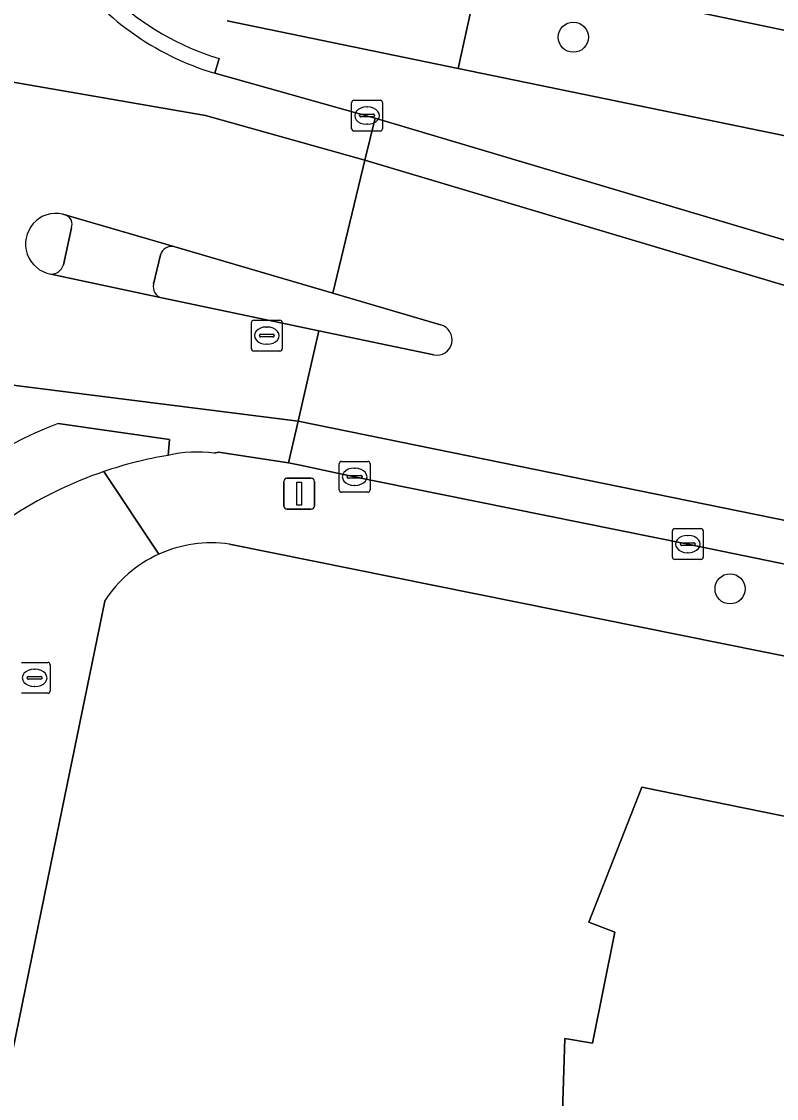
# Model space of a CAD drawing. Extents: x 157692 to 159674, y 381452 to 383291.
# Drawn here: x 158646.95 to 158671.46, y 382649.64 to 382684.57 of the extents above; entities that cross this region are included whole.
import ezdxf

# ---------------------------------------------------------------- set-up
doc = ezdxf.new("R2010")
doc.units = 0
for name, color, linetype in [('IMGEO_Boom', 7, 'Continuous'), ('IMGEO_Brandkraan', 7, 'Continuous'), ('IMGEO_Erf', 7, 'Continuous'), ('IMGEO_Groenvoorziening', 7, 'Continuous'), ('IMGEO_Hek', 7, 'Continuous'), ('IMGEO_Kolk', 7, 'Continuous'), ('IMGEO_Lichtmast', 7, 'Continuous'), ('IMGEO_Pand', 7, 'Continuous'), ('IMGEO_Rijbaan_lokaal_gesloten', 7, 'Continuous'), ('IMGEO_Rijbaan_lokaal_open', 7, 'Continuous'), ('IMGEO_Rioolput', 7, 'Continuous'), ('IMGEO_Verkeerseiland_gesloten', 7, 'Continuous'), ('IMGEO_Verkeerseiland_open', 7, 'Continuous'), ('IMGEO_Voetpad_open', 7, 'Continuous')]:
    doc.layers.add(name, color=color, linetype=linetype)

msp = doc.modelspace()

# ---------------------------------------------------------------- linework, layer by layer
at = {"layer": 'IMGEO_Boom'}
for centre in [(158664.865, 382684.064), (158669.953, 382666.172)]:
    msp.add_circle(centre, 0.489, dxfattribs=at)
at = {"layer": 'IMGEO_Brandkraan'}
for p, q in [((158646.954, 382663.784), (158647.806, 382663.784)), ((158647.88, 382663.71), (158647.88, 382662.858)), ((158647.138, 382663.278), (158647.138, 382663.29)), ((158647.181, 382663.327), (158647.579, 382663.327)), ((158647.367, 382663.564), (158647.392, 382663.564)), ((158647.622, 382663.29), (158647.622, 382663.278)), ((158647.576, 382663.241), (158647.178, 382663.241)), ((158647.39, 382663.004), (158647.365, 382663.004)), ((158647.806, 382662.784), (158646.954, 382662.784))]:
    msp.add_line(p, q, dxfattribs=at)
for points in [[(158646.954, 382663.784), (158647.806, 382663.784)], [(158647.88, 382663.71), (158647.88, 382662.858)], [(158647.806, 382662.784), (158646.954, 382662.784)]]:
    msp.add_lwpolyline(points, dxfattribs=at)
for centre, radius, start, end in [((158647.804, 382663.708), 0.0765, 1.552, 88.448), ((158647.804, 382663.708), 0.0765, 1.552, 88.448), ((158647.178, 382663.287), 0.0403, 85.8775, 175.7526), ((158647.175, 382663.277), 0.0366, 178.938, 274.7102), ((158647.579, 382663.284), 0.043, 264.8664, 352.4533), ((158647.583, 382663.289), 0.0386, 1.7309, 96.639), ((158647.804, 382662.86), 0.0765, 271.552, 358.448), ((158647.804, 382662.86), 0.0765, 271.552, 358.448)]:
    msp.add_arc(centre, radius, start, end, dxfattribs=at)
for centre, major_axis, ratio, start_param, end_param in [((158647.366, 382663.284), (-0.387, 0.002), 0.722429, 4.712389, 7.853982), ((158647.391, 382663.284), (-0.39, 0.002), 0.717154, 1.570796, 4.712389)]:
    msp.add_ellipse(centre, major_axis=major_axis, ratio=ratio, start_param=start_param, end_param=end_param, dxfattribs=at)
at = {"layer": 'IMGEO_Erf'}
for points in [[(158699.879, 382712.681), (158694.238, 382713.846), (158694.163, 382713.483), (158693.575, 382713.604), (158693.65, 382713.967), (158687.911, 382715.153), (158687.836, 382714.79), (158687.307, 382714.899), (158687.382, 382715.262), (158681.653, 382716.446), (158681.578, 382716.083), (158681.049, 382716.192), (158681.124, 382716.555), (158675.385, 382717.741), (158675.31, 382717.378), (158671.607, 382718.139), (158672.903, 382724.532), (158669.872, 382725.146), (158662.606, 382690.028), (158661.847, 382686.36), (158716.99, 382674.844)], [(158696.883, 382658.817), (158691.956, 382659.816), (158685.872, 382661.138), (158680.375, 382662.245), (158653.702, 382667.619)], [(158649.653, 382665.775), (158648.099, 382658.195), (158641.745, 382627.189)], [(158664.064, 382612.603), (158666.125, 382622.559), (158659.715, 382623.88), (158659.869, 382628.639), (158660.724, 382628.515), (158661.513, 382632.244), (158660.63, 382632.375), (158662.408, 382636.851), (158668.807, 382635.52), (158670.842, 382645.492), (158664.439, 382646.809), (158664.589, 382651.586), (158665.491, 382651.434), (158666.215, 382655.036), (158665.366, 382655.364), (158667.085, 382659.737), (158678.228, 382657.469), (158678.038, 382656.565), (158679.199, 382656.334), (158679.342, 382657.219), (158695.855, 382653.825), (158694.847, 382648.928), (158680.152, 382577.583)]]:
    msp.add_lwpolyline(points, dxfattribs=at)
for centre, radius, start, end in [((158653.109, 382663.558), 4.104, 81.6929, 114.5184), ((158653.102, 382663.561), 4.099, 114.4452, 147.2989)]:
    msp.add_arc(centre, radius, start, end, dxfattribs=at)
at = {"layer": 'IMGEO_Groenvoorziening'}
msp.add_lwpolyline([(158653.631, 382684.589), (158661.132, 382683.043), (158661.847, 382686.36), (158662.606, 382690.028), (158650.109, 382706.237), (158649.235, 382707.371)], dxfattribs=at)
msp.add_lwpolyline([(158716.99, 382674.844), (158661.847, 382686.36), (158661.132, 382683.043), (158716.096, 382671.745)], close=True, dxfattribs=at)
at = {"layer": 'IMGEO_Hek'}
msp.add_lwpolyline([(158716.99, 382674.844), (158661.847, 382686.36)], dxfattribs=at)
at = {"layer": 'IMGEO_Kolk'}
for p, q in [((158657.67, 382681.094), (158657.67, 382681.946)), ((158657.745, 382682.02), (158658.597, 382682.02)), ((158658.158, 382681.8), (158658.183, 382681.8)), ((158658.671, 382681.946), (158658.671, 382681.094)), ((158657.929, 382681.514), (158657.929, 382681.526)), ((158658.367, 382681.477), (158657.969, 382681.477)), ((158657.972, 382681.563), (158658.37, 382681.563)), ((158658.413, 382681.526), (158658.413, 382681.514)), ((158658.181, 382681.24), (158658.156, 382681.24)), ((158658.597, 382681.02), (158657.745, 382681.02)), ((158657.267, 382669.379), (158657.267, 382670.231)), ((158657.342, 382670.305), (158658.194, 382670.305)), ((158658.268, 382670.231), (158658.268, 382669.379)), ((158657.755, 382670.085), (158657.78, 382670.085)), ((158657.526, 382669.799), (158657.526, 382669.811)), ((158657.964, 382669.762), (158657.566, 382669.762)), ((158657.569, 382669.848), (158657.967, 382669.848)), ((158658.01, 382669.811), (158658.01, 382669.799)), ((158658.194, 382669.305), (158657.342, 382669.305)), ((158657.778, 382669.525), (158657.753, 382669.525)), ((158668.082, 382667.198), (158668.082, 382668.05)), ((158668.157, 382668.124), (158669.009, 382668.124)), ((158668.57, 382667.904), (158668.595, 382667.904)), ((158669.083, 382668.05), (158669.083, 382667.198)), ((158668.341, 382667.618), (158668.341, 382667.63)), ((158668.779, 382667.581), (158668.381, 382667.581)), ((158668.384, 382667.667), (158668.782, 382667.667)), ((158668.825, 382667.63), (158668.825, 382667.618)), ((158669.009, 382667.124), (158668.157, 382667.124)), ((158668.593, 382667.344), (158668.568, 382667.344))]:
    msp.add_line(p, q, dxfattribs=at)
for points in [[(158657.67, 382681.094), (158657.67, 382681.946)], [(158657.745, 382682.02), (158658.597, 382682.02)], [(158658.671, 382681.946), (158658.671, 382681.094)], [(158658.597, 382681.02), (158657.745, 382681.02)], [(158657.267, 382669.379), (158657.267, 382670.231)], [(158657.342, 382670.305), (158658.194, 382670.305)], [(158658.268, 382670.231), (158658.268, 382669.379)], [(158658.194, 382669.305), (158657.342, 382669.305)], [(158668.082, 382667.198), (158668.082, 382668.05)], [(158668.157, 382668.124), (158669.009, 382668.124)], [(158669.083, 382668.05), (158669.083, 382667.198)], [(158669.009, 382667.124), (158668.157, 382667.124)]]:
    msp.add_lwpolyline(points, dxfattribs=at)
for centre, radius, start, end in [((158657.747, 382681.944), 0.0765, 91.552, 178.448), ((158657.747, 382681.944), 0.0765, 91.552, 178.448), ((158658.595, 382681.944), 0.0765, 1.552, 88.448), ((158658.595, 382681.944), 0.0765, 1.552, 88.448), ((158657.969, 382681.523), 0.0403, 85.8775, 175.7526), ((158657.966, 382681.513), 0.0366, 178.938, 274.7102), ((158658.37, 382681.52), 0.043, 264.8664, 352.4533), ((158658.374, 382681.525), 0.0386, 1.7309, 96.639), ((158657.747, 382681.096), 0.0765, 181.552, 268.448), ((158657.747, 382681.096), 0.0765, 181.552, 268.448), ((158658.595, 382681.096), 0.0765, 271.552, 358.448), ((158658.595, 382681.096), 0.0765, 271.552, 358.448), ((158657.344, 382670.229), 0.0765, 91.552, 178.448), ((158657.344, 382670.229), 0.0765, 91.552, 178.448), ((158658.192, 382670.229), 0.0765, 1.552, 88.448), ((158658.192, 382670.229), 0.0765, 1.552, 88.448), ((158657.566, 382669.808), 0.0403, 85.8775, 175.7526), ((158657.563, 382669.798), 0.0366, 178.938, 274.7102), ((158657.967, 382669.805), 0.043, 264.8664, 352.4533), ((158657.971, 382669.81), 0.0386, 1.7309, 96.639), ((158657.344, 382669.381), 0.0765, 181.552, 268.448), ((158657.344, 382669.381), 0.0765, 181.552, 268.448), ((158658.192, 382669.381), 0.0765, 271.552, 358.448), ((158658.192, 382669.381), 0.0765, 271.552, 358.448), ((158668.159, 382668.048), 0.0765, 91.552, 178.448), ((158668.159, 382668.048), 0.0765, 91.552, 178.448), ((158669.007, 382668.048), 0.0765, 1.552, 88.448), ((158669.007, 382668.048), 0.0765, 1.552, 88.448), ((158668.381, 382667.627), 0.0403, 85.8775, 175.7526), ((158668.378, 382667.617), 0.0366, 178.938, 274.7102), ((158668.782, 382667.624), 0.043, 264.8664, 352.4533), ((158668.786, 382667.629), 0.0386, 1.7309, 96.639), ((158668.159, 382667.2), 0.0765, 181.552, 268.448), ((158668.159, 382667.2), 0.0765, 181.552, 268.448), ((158669.007, 382667.2), 0.0765, 271.552, 358.448), ((158669.007, 382667.2), 0.0765, 271.552, 358.448)]:
    msp.add_arc(centre, radius, start, end, dxfattribs=at)
for centre, major_axis, ratio, start_param, end_param in [((158658.157, 382681.52), (-0.387, 0.002), 0.722429, 4.712389, 7.853982), ((158658.182, 382681.52), (-0.39, 0.002), 0.717154, 1.570796, 4.712389), ((158657.754, 382669.805), (-0.387, 0.002), 0.722429, 4.712389, 7.853982), ((158657.779, 382669.805), (-0.39, 0.002), 0.717154, 1.570796, 4.712389), ((158668.569, 382667.624), (-0.387, 0.002), 0.722429, 4.712389, 7.853982), ((158668.594, 382667.624), (-0.39, 0.002), 0.717154, 1.570796, 4.712389)]:
    msp.add_ellipse(centre, major_axis=major_axis, ratio=ratio, start_param=start_param, end_param=end_param, dxfattribs=at)
at = {"layer": 'IMGEO_Lichtmast'}
for p, q in [((158655.469, 382668.858), (158655.469, 382669.658)), ((158655.469, 382669.658), (158655.469, 382668.858)), ((158655.569, 382669.758), (158656.359, 382669.758)), ((158656.359, 382669.758), (158655.569, 382669.758)), ((158656.459, 382669.658), (158656.459, 382668.858)), ((158656.459, 382668.858), (158656.459, 382669.658)), ((158656.359, 382668.758), (158655.569, 382668.758)), ((158655.569, 382668.758), (158656.359, 382668.758))]:
    msp.add_line(p, q, dxfattribs=at)
msp.add_lwpolyline([(158655.889, 382669.633), (158656.039, 382669.633), (158656.039, 382668.883), (158655.889, 382668.883), (158655.889, 382669.633)], dxfattribs=at)
for centre, start, end in [((158655.569, 382669.658), 90, 180), ((158655.569, 382669.658), 90, 180), ((158656.359, 382669.658), 0, 90), ((158656.359, 382669.658), 360, 90), ((158655.569, 382668.858), 180, 270), ((158655.569, 382668.858), 180, 270), ((158656.359, 382668.858), 270, 0), ((158656.359, 382668.858), 270, 0)]:
    msp.add_arc(centre, 0.1, start, end, dxfattribs=at)
at = {"layer": 'IMGEO_Pand'}
msp.add_lwpolyline([(158680.152, 382577.583), (158694.847, 382648.928), (158695.855, 382653.825), (158679.342, 382657.219), (158679.199, 382656.334), (158678.038, 382656.565), (158678.228, 382657.469), (158667.085, 382659.737), (158665.366, 382655.364), (158666.215, 382655.036), (158665.491, 382651.434), (158664.589, 382651.586), (158664.439, 382646.809), (158670.842, 382645.492), (158668.807, 382635.52), (158662.408, 382636.851), (158660.63, 382632.375), (158661.513, 382632.244), (158660.724, 382628.515), (158659.869, 382628.639), (158659.715, 382623.88), (158666.125, 382622.559), (158664.064, 382612.603)], dxfattribs=at)
at = {"layer": 'IMGEO_Rijbaan_lokaal_gesloten'}
for points in [[(158709.491, 382668.231), (158689.413, 382672.32), (158689.266, 382672.35), (158687.585, 382672.746), (158672.536, 382677.239), (158658.433, 382681.434), (158658.103, 382680.071), (158687.801, 382671.221), (158786.89, 382650.962)], [(158687.801, 382671.221), (158658.103, 382680.071), (158657.058, 382675.758), (158660.558, 382674.732)], [(158653.208, 382670.574), (158653.353, 382670.601), (158655.621, 382670.264), (158655.939, 382671.608), (158636.641, 382674.041), (158624.369, 382676.718), (158620.327, 382678.096), (158621.187, 382677.656)], [(158660.339, 382673.761), (158656.605, 382674.543), (158655.939, 382671.608), (158706.659, 382661.271)], [(158651.709, 382670.501), (158651.755, 382671.015), (158648.147, 382671.538)], [(158648.147, 382671.538), (158651.755, 382671.015), (158651.709, 382670.501)], [(158706.659, 382661.271), (158655.939, 382671.608), (158655.621, 382670.264), (158655.994, 382670.184), (158657.764, 382669.806), (158660.54, 382669.241), (158668.584, 382667.625), (158687.181, 382663.795), (158696.909, 382661.821)]]:
    msp.add_lwpolyline(points, dxfattribs=at)
for centre, radius, start, end in [((158660.435, 382674.249), 0.498, 258.8468, 75.7335), ((158652.779, 382659.303), 13.083, 110.7367, 167.1164), ((158652.779, 382659.303), 13.083, 110.7367, 167.1164), ((158652.673, 382666.141), 4.466, 83.1145, 102.4616), ((158653.858, 382657.558), 13.12, 99.4256, 108.8024), ((158653.897, 382657.432), 13.252, 108.7881, 123.6388)]:
    msp.add_arc(centre, radius, start, end, dxfattribs=at)
at = {"layer": 'IMGEO_Rijbaan_lokaal_open'}
for points in [[(158619.924, 382687.455), (158619.251, 382687.553), (158618.988, 382686.176), (158620.775, 382685.908), (158621.827, 382685.83), (158637.796, 382684.139), (158652.923, 382681.525), (158658.103, 382680.071), (158658.433, 382681.434), (158658.157, 382681.516), (158653.23, 382682.893)], [(158658.103, 382680.071), (158652.923, 382681.525), (158637.796, 382684.139), (158621.827, 382685.83), (158620.775, 382685.908), (158618.988, 382686.176), (158618.328, 382682.718), (158622.029, 382681.994), (158625.645, 382681.299), (158626.639, 382681.107)], [(158626.395, 382679.925), (158625.398, 382680.135), (158621.734, 382680.917), (158618.111, 382681.686), (158617.564, 382679.22), (158618.492, 382679.035), (158620.327, 382678.096), (158624.369, 382676.718), (158636.641, 382674.041), (158655.939, 382671.608), (158656.605, 382674.543), (158651.51, 382675.611), (158647.907, 382676.381)], [(158648.292, 382678.326), (158648.401, 382678.292), (158651.898, 382677.27), (158657.058, 382675.758), (158658.103, 382680.071)]]:
    msp.add_lwpolyline(points, dxfattribs=at)
for centre, radius, start, end in [((158655.873, 382691.705), 9.2, 215.544, 253.3069), ((158648.076, 382677.358), 0.992, 77.404, 260.2028)]:
    msp.add_arc(centre, radius, start, end, dxfattribs=at)
at = {"layer": 'IMGEO_Rioolput'}
for p, q in [((158654.415, 382673.958), (158654.415, 382674.81)), ((158654.49, 382674.884), (158655.342, 382674.884)), ((158655.416, 382674.81), (158655.416, 382673.958)), ((158654.717, 382674.427), (158655.115, 382674.427)), ((158654.903, 382674.664), (158654.928, 382674.664)), ((158654.674, 382674.378), (158654.674, 382674.39)), ((158655.112, 382674.341), (158654.714, 382674.341)), ((158654.926, 382674.104), (158654.901, 382674.104)), ((158655.158, 382674.39), (158655.158, 382674.378)), ((158655.342, 382673.884), (158654.49, 382673.884))]:
    msp.add_line(p, q, dxfattribs=at)
for points in [[(158654.415, 382673.958), (158654.415, 382674.81)], [(158654.49, 382674.884), (158655.342, 382674.884)], [(158655.416, 382674.81), (158655.416, 382673.958)], [(158655.342, 382673.884), (158654.49, 382673.884)]]:
    msp.add_lwpolyline(points, dxfattribs=at)
for centre, radius, start, end in [((158654.492, 382674.808), 0.0765, 91.552, 178.448), ((158654.492, 382674.808), 0.0765, 91.552, 178.448), ((158655.34, 382674.808), 0.0765, 1.552, 88.448), ((158655.34, 382674.808), 0.0765, 1.552, 88.448), ((158654.714, 382674.387), 0.0403, 85.8775, 175.7526), ((158655.119, 382674.389), 0.0386, 1.7309, 96.639), ((158654.711, 382674.377), 0.0366, 178.938, 274.7102), ((158655.115, 382674.384), 0.043, 264.8664, 352.4533), ((158654.492, 382673.96), 0.0765, 181.552, 268.448), ((158654.492, 382673.96), 0.0765, 181.552, 268.448), ((158655.34, 382673.96), 0.0765, 271.552, 358.448), ((158655.34, 382673.96), 0.0765, 271.552, 358.448)]:
    msp.add_arc(centre, radius, start, end, dxfattribs=at)
for centre, major_axis, ratio, start_param, end_param in [((158654.902, 382674.384), (-0.387, 0.002), 0.722429, 4.712389, 7.853982), ((158654.927, 382674.384), (-0.39, 0.002), 0.717154, 1.570796, 4.712389)]:
    msp.add_ellipse(centre, major_axis=major_axis, ratio=ratio, start_param=start_param, end_param=end_param, dxfattribs=at)
at = {"layer": 'IMGEO_Verkeerseiland_gesloten'}
for points in [[(158660.558, 382674.732), (158657.058, 382675.758), (158651.898, 382677.27)], [(158651.466, 382677), (158651.24, 382676.05)], [(158651.51, 382675.611), (158656.605, 382674.543), (158660.339, 382673.761)]]:
    msp.add_lwpolyline(points, dxfattribs=at)
for centre, radius, start, end in [((158651.82, 382676.914), 0.364, 77.6727, 166.3381), ((158651.587, 382675.961), 0.358, 165.6095, 257.5764), ((158660.435, 382674.249), 0.498, 258.8468, 75.7335)]:
    msp.add_arc(centre, radius, start, end, dxfattribs=at)
at = {"layer": 'IMGEO_Verkeerseiland_open'}
for points in [[(158648.401, 382678.292), (158648.292, 382678.326)], [(158648.313, 382676.679), (158648.573, 382677.879)]]:
    msp.add_lwpolyline(points, dxfattribs=at)
for centre, radius, start, end in [((158648.076, 382677.358), 0.992, 77.404, 260.2028), ((158648.279, 382677.999), 0.318, 337.8468, 67.3733), ((158647.917, 382676.793), 0.412, 268.6467, 343.9099)]:
    msp.add_arc(centre, radius, start, end, dxfattribs=at)
at = {"layer": 'IMGEO_Voetpad_open'}
for points in [[(158694.047, 382674.129), (158715.505, 382669.699), (158716.096, 382671.745), (158661.132, 382683.043), (158653.631, 382684.589)], [(158653.23, 382682.893), (158653.366, 382683.375)], [(158653.366, 382683.375), (158653.23, 382682.893), (158658.157, 382681.516), (158658.433, 382681.434), (158672.536, 382677.239), (158687.585, 382672.746), (158689.266, 382672.35), (158689.413, 382672.32)], [(158651.898, 382677.27), (158648.401, 382678.292)], [(158648.573, 382677.879), (158648.313, 382676.679)], [(158651.24, 382676.05), (158651.466, 382677)], [(158647.907, 382676.381), (158651.51, 382675.611)], [(158668.584, 382667.625), (158660.54, 382669.241), (158657.764, 382669.806), (158655.994, 382670.184), (158655.621, 382670.264), (158653.353, 382670.601), (158653.208, 382670.574)], [(158651.406, 382667.292), (158649.629, 382669.978)], [(158649.629, 382669.978), (158651.406, 382667.292)], [(158653.702, 382667.619), (158680.375, 382662.245), (158685.872, 382661.138), (158691.956, 382659.816), (158696.883, 382658.817), (158698.375, 382658.515), (158696.909, 382661.821), (158687.181, 382663.795), (158668.584, 382667.625)], [(158641.745, 382627.189), (158648.099, 382658.195), (158649.653, 382665.775)]]:
    msp.add_lwpolyline(points, dxfattribs=at)
for centre, radius, start, end in [((158655.873, 382691.705), 9.2, 215.544, 253.3069), ((158655.886, 382691.724), 8.721, 226.7009, 253.205), ((158655.886, 382691.724), 8.721, 226.7009, 253.205), ((158648.279, 382677.999), 0.318, 337.8468, 67.3733), ((158651.82, 382676.914), 0.364, 77.6727, 166.3381), ((158647.917, 382676.793), 0.412, 268.6467, 343.9099), ((158651.587, 382675.961), 0.358, 165.6095, 257.5764), ((158652.673, 382666.141), 4.466, 83.1145, 102.4616), ((158653.858, 382657.558), 13.12, 99.4256, 108.8024), ((158653.897, 382657.432), 13.252, 108.7881, 123.6388), ((158653.109, 382663.558), 4.104, 81.6929, 114.5184), ((158653.102, 382663.561), 4.099, 114.4452, 147.2989)]:
    msp.add_arc(centre, radius, start, end, dxfattribs=at)

doc.saveas('drawing.dxf')
